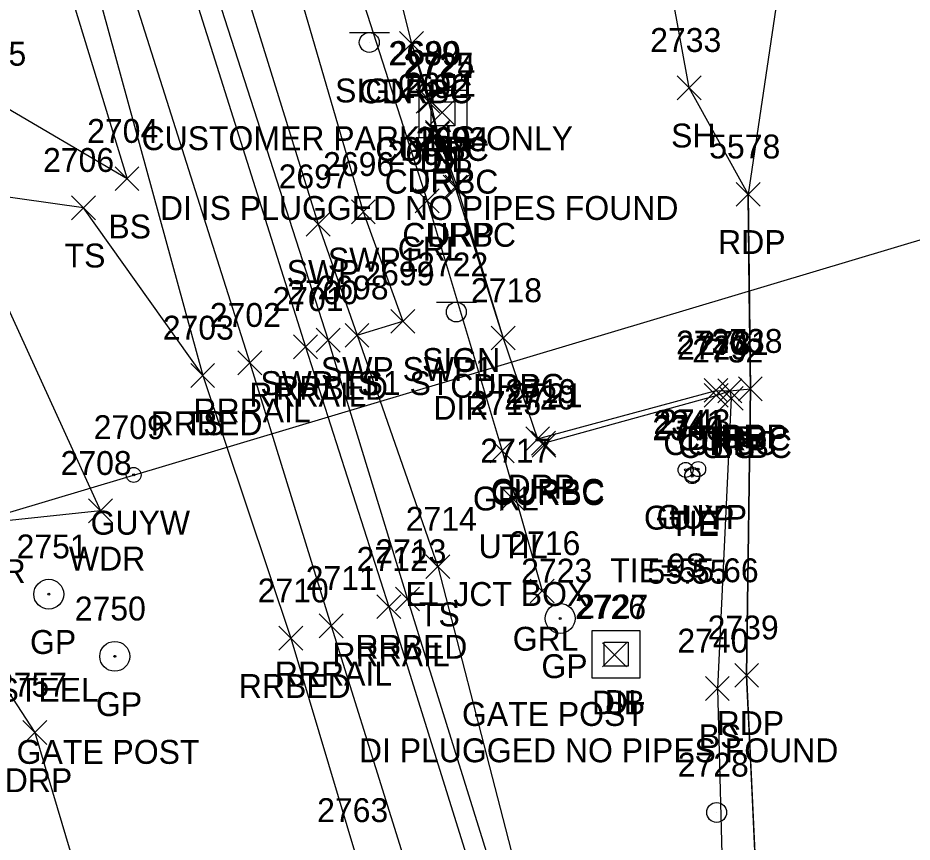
# Model space of a CAD drawing. Extents: x 1462668 to 1465147, y 550359 to 557351.
# Drawn here: x 1464246.9 to 1464321.7, y 553699.4 to 553768.4 of the extents above; entities that cross this region are included whole.
import ezdxf

# ---------------------------------------------------------------- set-up
doc = ezdxf.new("R2010")
doc.units = 0
for name, color, linetype in [('C_A', 7, 'Continuous'), ('C_C', 7, 'Continuous'), ('C_I', 7, 'Continuous'), ('CBP', 7, 'Continuous'), ('D_A', 7, 'Continuous'), ('D_C', 7, 'Continuous'), ('D_I', 7, 'Continuous'), ('D_TIC', 7, 'Continuous'), ('DS', 7, 'Continuous'), ('L_A', 7, 'Continuous'), ('L_I', 7, 'Continuous'), ('L_TIC', 7, 'Continuous'), ('LAWA', 7, 'Continuous'), ('LELB', 7, 'Continuous'), ('Level 6', 7, 'Continuous'), ('P_A', 7, 'Continuous'), ('P_I', 7, 'Continuous'), ('P_TIC', 7, 'Continuous'), ('PET', 7, 'Continuous'), ('R_A', 7, 'Continuous'), ('R_C', 7, 'Continuous'), ('R_I', 7, 'Continuous'), ('R_TIC', 7, 'Continuous'), ('RC', 7, 'Continuous'), ('RDP', 7, 'Continuous'), ('RGP', 7, 'Continuous'), ('RGR', 7, 'Continuous'), ('RR', 7, 'Continuous'), ('RRB', 7, 'Continuous'), ('RSW', 7, 'Continuous'), ('S_A', 7, 'Continuous'), ('S_C', 7, 'Continuous'), ('S_I', 7, 'Continuous'), ('SSGN', 7, 'Continuous'), ('U_A', 7, 'Continuous'), ('U_C', 7, 'Continuous'), ('U_I', 7, 'Continuous'), ('UDEFAULT', 7, 'Continuous'), ('UPGW', 7, 'Continuous'), ('USMH', 7, 'Continuous'), ('UUU', 7, 'Continuous')]:
    doc.layers.add(name, color=color, linetype=linetype)

msp = doc.modelspace()

# ---------------------------------------------------------------- linework, layer by layer
at = {"layer": 'CBP'}
for centre, radius in [((1464303.323, 553730.08), 0.625), ((1464303.341, 553730.197), 0.625), ((1464303.341, 553730.197), 0.0833), ((1464303.323, 553730.08), 0.0833)]:
    msp.add_circle(centre, radius, dxfattribs=at)
at = {"layer": 'D_TIC'}
for points in [[(1464281.39, 553759.529), (1464283.39, 553761.529)], [(1464283.39, 553759.529), (1464281.39, 553761.529)], [(1464295.822, 553714.126), (1464297.822, 553716.126)], [(1464297.822, 553714.126), (1464295.822, 553716.126)]]:
    msp.add_lwpolyline(points, dxfattribs=at)
at = {"layer": 'DS'}
for p, q in [((1464280.466, 553762.405), (1464284.466, 553762.405)), ((1464280.466, 553758.405), (1464280.466, 553762.405)), ((1464284.466, 553762.405), (1464284.466, 553758.405)), ((1464281.466, 553759.405), (1464281.466, 553761.405)), ((1464281.466, 553761.405), (1464283.466, 553761.405)), ((1464283.466, 553761.405), (1464283.466, 553759.405)), ((1464282.471, 553760.406), (1464282.471, 553760.406)), ((1464282.471, 553760.406), (1464282.471, 553760.406)), ((1464283.466, 553759.405), (1464281.466, 553759.405)), ((1464284.466, 553758.405), (1464280.466, 553758.405)), ((1464294.948, 553717.166), (1464298.948, 553717.166)), ((1464294.948, 553713.167), (1464294.948, 553717.166)), ((1464298.948, 553717.166), (1464298.948, 553713.167)), ((1464295.948, 553714.167), (1464295.948, 553716.166)), ((1464295.948, 553716.166), (1464297.948, 553716.166)), ((1464297.948, 553716.166), (1464297.948, 553714.167)), ((1464296.953, 553715.168), (1464296.953, 553715.168)), ((1464296.953, 553715.168), (1464296.953, 553715.168)), ((1464297.948, 553714.167), (1464295.948, 553714.167)), ((1464298.948, 553713.167), (1464294.948, 553713.167))]:
    msp.add_line(p, q, dxfattribs=at)
at = {"layer": 'L_TIC'}
for points in [[(1464302.066, 553761.592), (1464304.066, 553763.592)], [(1464304.066, 553761.592), (1464302.066, 553763.592)], [(1464255.018, 553753.978), (1464257.018, 553755.978)], [(1464257.018, 553753.978), (1464255.018, 553755.978)], [(1464251.385, 553751.546), (1464253.385, 553753.546)], [(1464253.385, 553751.546), (1464251.385, 553753.546)], [(1464274.268, 553740.868), (1464276.268, 553742.868)], [(1464276.268, 553740.868), (1464274.268, 553742.868)], [(1464261.352, 553737.507), (1464263.352, 553739.507)], [(1464263.352, 553737.507), (1464261.352, 553739.507)], [(1464305.581, 553735.596), (1464307.581, 553737.596)], [(1464307.581, 553735.596), (1464305.581, 553737.596)], [(1464252.796, 553726.176), (1464254.796, 553728.176)], [(1464254.796, 553726.176), (1464252.796, 553728.176)], [(1464281.039, 553721.504), (1464283.039, 553723.504)], [(1464283.039, 553721.504), (1464281.039, 553723.504)], [(1464304.428, 553711.306), (1464306.428, 553713.306)], [(1464306.428, 553711.306), (1464304.428, 553713.306)]]:
    msp.add_lwpolyline(points, dxfattribs=at)
at = {"layer": 'LAWA'}
msp.add_lwpolyline([(1464148.603, 554049.507), (1464161.734, 554012.484), (1464174.56, 553968.474), (1464181.413, 553931.418), (1464199.276, 553885.57), (1464217.696, 553828.076), (1464235.285, 553772.499), (1464241.507, 553754.089), (1464253.796, 553727.176), (1464243.792, 553726.126), (1464239.277, 553730.552)], dxfattribs=at)
at = {"layer": 'LELB'}
for points in [[(1464149.816, 554097.705), (1464160.815, 554058.944), (1464174.588, 554016.825), (1464187.841, 553973.144), (1464199.911, 553935.221), (1464213.639, 553890.918), (1464230.859, 553835.646), (1464248.361, 553780.086), (1464256.018, 553754.978), (1464244.973, 553761.44)], [(1464262.352, 553738.507), (1464252.385, 553752.546), (1464241.507, 553754.089)], [(1464275.268, 553741.868), (1464282.039, 553722.504), (1464292.006, 553683.78), (1464296.161, 553671.779), (1464299.823, 553656.496), (1464318.086, 553603.622)], [(1464306.581, 553736.596), (1464305.428, 553712.306), (1464305.923, 553694.17), (1464307.775, 553680.361), (1464308.941, 553678.16)]]:
    msp.add_lwpolyline(points, dxfattribs=at)
at = {"layer": 'Level 6'}
msp.add_lwpolyline([(1464308.788, 553693.793), (1464308.334, 553703.599), (1464307.879, 553713.405), (1464307.957, 553719.403), (1464308.034, 553725.401), (1464308.112, 553731.398), (1464308.189, 553737.396), (1464308.095, 553745.535), (1464308.002, 553753.674), (1464303.066, 553762.592), (1464297.845, 553791.204), (1464296.796, 553808.846), (1464295.764, 553818.462)], dxfattribs=at)
at = {"layer": 'P_TIC'}
for points in [[(1464307.002, 553752.674), (1464309.002, 553754.674)], [(1464309.002, 553752.674), (1464307.002, 553754.674)], [(1464307.189, 553736.396), (1464309.189, 553738.396)], [(1464309.189, 553736.396), (1464307.189, 553738.396)], [(1464306.879, 553712.405), (1464308.879, 553714.405)], [(1464308.879, 553712.405), (1464306.879, 553714.405)]]:
    msp.add_lwpolyline(points, dxfattribs=at)
at = {"layer": 'PET'}
for points in [[(1464359.479, 554043.269), (1464359.177, 554029.074), (1464357.956, 554009.095), (1464355, 553971.723), (1464354.556, 553966.426), (1464353.903, 553966.424), (1464345.393, 553923.728), (1464333.428, 553874.159), (1464323.524, 553832.396), (1464316.654, 553804.321), (1464311.565, 553777.777), (1464308.002, 553753.674)], [(1464308.002, 553753.674), (1464308.189, 553737.396)], [(1464308.189, 553737.396), (1464307.879, 553713.405), (1464308.788, 553693.793), (1464309.965, 553678.149), (1464314.444, 553652.47), (1464321.305, 553630.074), (1464337.574, 553590.848), (1464340.04, 553587.417), (1464342.71, 553584.381), (1464347.801, 553570.876), (1464347.657, 553566.55), (1464348.682, 553561.242), (1464354.117, 553549.248), (1464364.422, 553528.852)]]:
    msp.add_lwpolyline(points, dxfattribs=at)
at = {"layer": 'R_TIC'}
for points in [[(1464278.834, 553765.292), (1464280.834, 553767.292)], [(1464280.834, 553765.292), (1464278.834, 553767.292)], [(1464278.834, 553765.292), (1464280.834, 553767.292)], [(1464280.834, 553765.292), (1464278.834, 553767.292)], [(1464280.211, 553760.47), (1464282.211, 553762.47)], [(1464282.211, 553760.47), (1464280.211, 553762.47)], [(1464280.391, 553760.499), (1464282.391, 553762.499)], [(1464282.391, 553760.499), (1464280.391, 553762.499)], [(1464280.997, 553757.855), (1464282.997, 553759.855)], [(1464282.997, 553757.855), (1464280.997, 553759.855)], [(1464281.004, 553757.731), (1464283.004, 553759.731)], [(1464283.004, 553757.731), (1464281.004, 553759.731)], [(1464282.48, 553753.279), (1464284.48, 553755.279)], [(1464284.48, 553753.279), (1464282.48, 553755.279)], [(1464282.639, 553753.279), (1464284.639, 553755.279)], [(1464284.639, 553753.279), (1464282.639, 553755.279)], [(1464280.139, 553752.131), (1464282.139, 553754.131)], [(1464282.139, 553752.131), (1464280.139, 553754.131)], [(1464274.793, 553751.205), (1464276.793, 553753.205)], [(1464276.793, 553751.205), (1464274.793, 553753.205)], [(1464271.016, 553750.171), (1464273.016, 553752.171)], [(1464273.016, 553750.171), (1464271.016, 553752.171)], [(1464278.112, 553742.041), (1464280.112, 553744.041)], [(1464280.112, 553742.041), (1464278.112, 553744.041)], [(1464278.112, 553742.041), (1464280.112, 553744.041)], [(1464280.112, 553742.041), (1464278.112, 553744.041)], [(1464271.854, 553740.47), (1464273.854, 553742.47)], [(1464273.854, 553740.47), (1464271.854, 553742.47)], [(1464274.268, 553740.868), (1464276.268, 553742.868)], [(1464276.268, 553740.868), (1464274.268, 553742.868)], [(1464286.494, 553740.64), (1464288.494, 553742.64)], [(1464288.494, 553740.64), (1464286.494, 553742.64)], [(1464286.494, 553740.64), (1464288.494, 553742.64)], [(1464288.494, 553740.64), (1464286.494, 553742.64)], [(1464269.965, 553739.903), (1464271.965, 553741.903)], [(1464271.965, 553739.903), (1464269.965, 553741.903)], [(1464265.289, 553738.573), (1464267.289, 553740.573)], [(1464267.289, 553738.573), (1464265.289, 553740.573)], [(1464261.352, 553737.507), (1464263.352, 553739.507)], [(1464263.352, 553737.507), (1464261.352, 553739.507)], [(1464304.314, 553736.262), (1464306.314, 553738.262)], [(1464306.314, 553736.262), (1464304.314, 553738.262)], [(1464304.325, 553735.841), (1464306.325, 553737.841)], [(1464306.325, 553735.841), (1464304.325, 553737.841)], [(1464305.465, 553736.226), (1464307.465, 553738.226)], [(1464307.465, 553736.226), (1464305.465, 553738.226)], [(1464305.465, 553736.226), (1464307.465, 553738.226)], [(1464307.465, 553736.226), (1464305.465, 553738.226)], [(1464307.189, 553736.396), (1464309.189, 553738.396)], [(1464309.189, 553736.396), (1464307.189, 553738.396)], [(1464305.581, 553735.596), (1464307.581, 553737.596)], [(1464307.581, 553735.596), (1464305.581, 553737.596)], [(1464289.385, 553732.2), (1464291.385, 553734.2)], [(1464291.385, 553732.2), (1464289.385, 553734.2)], [(1464289.884, 553731.843), (1464291.884, 553733.843)], [(1464291.884, 553731.843), (1464289.884, 553733.843)], [(1464289.919, 553731.655), (1464291.919, 553733.655)], [(1464291.919, 553731.655), (1464289.919, 553733.655)], [(1464286.424, 553731.203), (1464288.424, 553733.203)], [(1464288.424, 553731.203), (1464286.424, 553733.203)], [(1464289.756, 553719.464), (1464291.756, 553721.464)], [(1464291.756, 553719.464), (1464289.756, 553721.464)], [(1464278.492, 553718.79), (1464280.492, 553720.79)], [(1464280.492, 553718.79), (1464278.492, 553720.79)], [(1464276.927, 553718.147), (1464278.927, 553720.147)], [(1464278.927, 553718.147), (1464276.927, 553720.147)], [(1464272.101, 553716.548), (1464274.101, 553718.548)], [(1464274.101, 553716.548), (1464272.101, 553718.548)], [(1464268.731, 553715.507), (1464270.731, 553717.507)], [(1464270.731, 553715.507), (1464268.731, 553717.507)], [(1464247.299, 553707.622), (1464249.299, 553709.622)], [(1464249.299, 553707.622), (1464247.299, 553709.622)]]:
    msp.add_lwpolyline(points, dxfattribs=at)
at = {"layer": 'RC'}
for points in [[(1464279.834, 553766.292), (1464281.211, 553761.47), (1464282.004, 553758.731), (1464283.48, 553754.279), (1464287.494, 553741.64)], [(1464290.919, 553732.655), (1464290.884, 553732.843), (1464305.325, 553736.841), (1464306.465, 553737.226), (1464306.581, 553736.596)]]:
    msp.add_lwpolyline(points, dxfattribs=at)
at = {"layer": 'RDP'}
for points in [[(1464268.562, 553810.36), (1464271.566, 553799.338), (1464279.834, 553766.292), (1464281.391, 553761.499), (1464281.997, 553758.855), (1464283.639, 553754.279), (1464287.494, 553741.64), (1464290.385, 553733.2), (1464305.314, 553737.262), (1464306.465, 553737.226), (1464308.189, 553737.396)], [(1464241.679, 553718.746), (1464248.299, 553708.622), (1464257.565, 553677.501), (1464254.369, 553677.513)]]:
    msp.add_lwpolyline(points, dxfattribs=at)
at = {"layer": 'RGP'}
for p, q in [((1464249.468, 553720.192), (1464249.468, 553720.192)), ((1464292.267, 553718.168), (1464292.267, 553718.168)), ((1464254.991, 553714.993), (1464254.991, 553714.993))]:
    msp.add_line(p, q, dxfattribs=at)
for centre, radius in [((1464249.468, 553720.192), 1.25), ((1464249.468, 553720.192), 0.0833), ((1464292.267, 553718.168), 1.25), ((1464292.267, 553718.168), 0.0833), ((1464254.991, 553714.993), 1.25), ((1464254.991, 553714.993), 0.0833)]:
    msp.add_circle(centre, radius, dxfattribs=at)
at = {"layer": 'RGR'}
msp.add_lwpolyline([(1464264.217, 553803.647), (1464270.41, 553786.596), (1464281.139, 553753.131), (1464287.424, 553732.203), (1464290.756, 553720.464)], dxfattribs=at)
at = {"layer": 'RR'}
for points in [[(1464159.204, 554098.673), (1464170.624, 554062.013), (1464183.918, 554019.066), (1464196.892, 553977.392), (1464209.212, 553938.085), (1464222.641, 553894.356), (1464240.124, 553839.141), (1464257.79, 553782.617), (1464270.965, 553740.903), (1464277.927, 553719.147), (1464297.823, 553655.397), (1464314.573, 553602.418), (1464329.227, 553555.383), (1464346.959, 553499.526)], [(1464154.284, 554097.878), (1464165.905, 554060.669), (1464179.184, 554017.63), (1464192.387, 553975.365), (1464204.49, 553936.135), (1464218.059, 553892.735), (1464235.464, 553837.337), (1464253.11, 553781.209), (1464266.289, 553739.573), (1464273.101, 553717.548), (1464293.091, 553653.685), (1464309.879, 553600.873), (1464324.555, 553553.944), (1464342.167, 553498.072)]]:
    msp.add_lwpolyline(points, dxfattribs=at)
at = {"layer": 'RRB'}
for points in [[(1464161.709, 554099.45), (1464173.808, 554063.103), (1464186.023, 554019.884), (1464199.38, 553978.333), (1464209.401, 553949.713), (1464214.23, 553929.585), (1464224.651, 553895.04), (1464242.268, 553839.512), (1464259.336, 553783.492), (1464272.854, 553741.47), (1464279.492, 553719.79), (1464299.296, 553656.238), (1464316.436, 553603.185), (1464331.592, 553556.577), (1464345.31, 553519.908), (1464352.279, 553501.122)], [(1464151.795, 554097.772), (1464163.731, 554059.699), (1464177.169, 554017.629), (1464190.458, 553974.22), (1464202.507, 553935.726), (1464215.786, 553891.787), (1464232.833, 553836.506), (1464250.852, 553780.587), (1464262.352, 553738.507), (1464269.731, 553716.507), (1464275.238, 553698.116), (1464287.034, 553660.877), (1464293.496, 553639.155), (1464306.315, 553607.258), (1464308.598, 553599.833), (1464319.366, 553564.191), (1464320.567, 553552.858), (1464339.05, 553497.299)]]:
    msp.add_lwpolyline(points, dxfattribs=at)
at = {"layer": 'RSW'}
for points in [[(1464216.42, 553930.173), (1464227.233, 553895.778), (1464245.198, 553840.268), (1464261.667, 553784.525), (1464272.016, 553751.171), (1464275.268, 553741.868), (1464279.112, 553743.041)], [(1464247.499, 553900.468), (1464234.828, 553895.87), (1464251.277, 553841.942), (1464260.962, 553808.835), (1464260.53, 553803.397), (1464266.515, 553783.995), (1464275.793, 553752.205), (1464279.112, 553743.041)]]:
    msp.add_lwpolyline(points, dxfattribs=at)
at = {"layer": 'SSGN'}
for p, q in [((1464274.645, 553767.22), (1464277.979, 553767.22)), ((1464276.292, 553766.387), (1464276.292, 553766.387)), ((1464281.932, 553744.653), (1464285.265, 553744.653)), ((1464283.579, 553743.82), (1464283.579, 553743.82))]:
    msp.add_line(p, q, dxfattribs=at)
for centre in [(1464276.292, 553766.387), (1464283.579, 553743.82)]:
    msp.add_circle(centre, 0.833, dxfattribs=at)
at = {"layer": 'UDEFAULT'}
for points in [[(1464287.277, 553727.211), (1464289.277, 553729.211)], [(1464289.277, 553727.211), (1464287.277, 553729.211)]]:
    msp.add_lwpolyline(points, dxfattribs=at)
at = {"layer": 'UPGW'}
for centre, radius in [((1464302.769, 553730.603), 0.625), ((1464303.82, 553730.666), 0.625), ((1464256.576, 553730.178), 0.625), ((1464302.769, 553730.603), 0.0833), ((1464303.82, 553730.666), 0.0833), ((1464256.576, 553730.178), 0.0833)]:
    msp.add_circle(centre, radius, dxfattribs=at)
at = {"layer": 'USMH'}
for p, q in [((1464305.368, 553701.926), (1464305.368, 553701.926)), ((1464306.201, 553701.926), (1464306.201, 553701.926))]:
    msp.add_line(p, q, dxfattribs=at)
msp.add_circle((1464305.368, 553701.926), 0.833, dxfattribs=at)
at = {"layer": 'UUU'}
msp.add_lwpolyline([(1464242.646, 553725.994), (1464350.47, 553758.271)], dxfattribs=at)

# ---------------------------------------------------------------- texts
at = {"layer": 'C_A'}
for p in [(1464301.402, 553725.08), (1464301.42, 553725.197)]:
    msp.add_text('TIE', height=2, dxfattribs=at).set_placement(p)
at = {"layer": 'C_C'}
for s, p in [('TIE=55.66', (1464296.467, 553721.197)), ('55.55', (1464299.575, 553721.08))]:
    msp.add_text(s, height=2, dxfattribs=at).set_placement(p)
at = {"layer": 'C_I'}
for s, p in [('2340', (1464299.977, 553733.08)), ('2744', (1464300.081, 553733.197))]:
    msp.add_text(s, height=2, dxfattribs=at).set_placement(p)
at = {"layer": 'D_A'}
for s, p in [('DIB', (1464280.493, 553755.529)), ('DI', (1464281.526, 553755.406)), ('DIB', (1464294.925, 553710.126)), ('DI', (1464296.008, 553710.168))]:
    msp.add_text(s, height=2, dxfattribs=at).set_placement(p)
at = {"layer": 'D_C'}
for s, p in [('DI IS PLUGGED NO PIPES FOUND', (1464258.776, 553751.529)), ('DI PLUGGED NO PIPES FOUND', (1464275.429, 553706.126))]:
    msp.add_text(s, height=2, dxfattribs=at).set_placement(p)
at = {"layer": 'D_I'}
for s, p in [('2725', (1464279.131, 553763.529)), ('2724', (1464279.211, 553763.406)), ('2726', (1464293.507, 553718.126)), ('2727', (1464293.693, 553718.168))]:
    msp.add_text(s, height=2, dxfattribs=at).set_placement(p)
at = {"layer": 'L_A'}
for s, p in [('SH', (1464301.554, 553757.592)), ('BS', (1464254.459, 553749.978)), ('TS', (1464250.794, 553747.546)), ('TS', (1464273.677, 553736.868)), ('TS', (1464260.761, 553733.507)), ('BS', (1464305.022, 553731.596)), ('WDR', (1464251.158, 553722.176)), ('WDR', (1464241.154, 553721.126)), ('TS', (1464280.449, 553717.504)), ('BS', (1464303.869, 553707.306))]:
    msp.add_text(s, height=2, dxfattribs=at).set_placement(p)
at = {"layer": 'L_I'}
for s, p in [('2733', (1464299.806, 553765.592)), ('2705', (1464241.635, 553764.44)), ('2705', (1464241.635, 553764.44)), ('2704', (1464252.68, 553757.978)), ('2706', (1464248.991, 553755.546)), ('2698', (1464271.96, 553744.868)), ('2703', (1464259.013, 553741.507)), ('2732', (1464303.322, 553739.596)), ('2708', (1464250.457, 553730.176)), ('2714', (1464279.347, 553725.504)), ('2740', (1464302.082, 553715.306)), ('2763', (1464271.93, 553701.116))]:
    msp.add_text(s, height=2, dxfattribs=at).set_placement(p)
at = {"layer": 'P_A'}
for p in [(1464305.49, 553748.674), (1464305.678, 553732.396), (1464305.367, 553708.405)]:
    msp.add_text('RDP', height=2, dxfattribs=at).set_placement(p)
at = {"layer": 'P_I'}
for s, p in [('5578', (1464304.742, 553756.674)), ('2738', (1464304.93, 553740.396)), ('2739', (1464304.612, 553716.405))]:
    msp.add_text(s, height=2, dxfattribs=at).set_placement(p)
at = {"layer": 'R_A'}
for s, p in [('CURBC', (1464275.416, 553761.292)), ('DRP', (1464277.322, 553761.292)), ('CURBC', (1464276.793, 553756.47)), ('DRP', (1464278.879, 553756.499)), ('CURBC', (1464277.587, 553753.731)), ('DRP', (1464279.485, 553753.855)), ('CURBC', (1464279.062, 553749.279)), ('DRP', (1464281.127, 553749.279)), ('GRL', (1464278.682, 553748.131)), ('SWP1', (1464272.832, 553747.205)), ('SWP', (1464269.379, 553746.171)), ('SWP SWP1', (1464272.246, 553738.041)), ('SWP SWP1', (1464272.246, 553738.041)), ('SWP TS1 ST', (1464267.181, 553736.868)), ('CURBC', (1464283.077, 553736.64)), ('DRP', (1464284.982, 553736.64)), ('RRRAIL', (1464266.256, 553735.903)), ('RRBED', (1464268.5, 553736.47)), ('RRRAIL', (1464261.58, 553734.573)), ('RRBED', (1464257.997, 553733.507)), ('CURBC', (1464302.048, 553732.226)), ('DRP', (1464302.802, 553732.262)), ('DRP', (1464303.954, 553732.226)), ('DRP', (1464305.678, 553732.396)), ('CURBC', (1464300.908, 553731.841)), ('CURBC', (1464302.164, 553731.596)), ('CURBC', (1464286.467, 553727.843)), ('CURBC', (1464286.502, 553727.655)), ('DRP', (1464287.873, 553728.2)), ('GRL', (1464284.968, 553727.203)), ('GP', (1464247.901, 553715.192)), ('GRL', (1464288.3, 553715.464)), ('RRRAIL', (1464273.218, 553714.147)), ('RRBED', (1464275.138, 553714.79)), ('GP', (1464290.7, 553713.168)), ('RRRAIL', (1464268.392, 553712.548)), ('RRBED', (1464265.377, 553711.507)), ('GP', (1464253.424, 553709.993)), ('DRP', (1464245.787, 553703.622))]:
    msp.add_text(s, height=2, dxfattribs=at).set_placement(p)
at = {"layer": 'R_C'}
for s, p in [('STEEL', (1464245.185, 553711.192)), ('GATE POST', (1464284.054, 553709.168)), ('GATE POST', (1464246.779, 553705.993))]:
    msp.add_text(s, height=2, dxfattribs=at).set_placement(p)
at = {"layer": 'R_I'}
for s, p in [('2689', (1464277.896, 553764.47)), ('2690', (1464277.998, 553764.499)), ('2692', (1464278.697, 553761.731)), ('2691', (1464279.257, 553761.855)), ('2693', (1464280.173, 553757.279)), ('2694', (1464280.332, 553757.279)), ('2695', (1464277.831, 553756.131)), ('2696', (1464272.43, 553755.205)), ('2697', (1464268.709, 553754.171)), ('2699', (1464275.797, 553746.041)), ('2699', (1464275.797, 553746.041)), ('2698', (1464271.96, 553744.868)), ('2700', (1464269.429, 553744.47)), ('2718', (1464284.801, 553744.64)), ('2718', (1464284.801, 553744.64)), ('2701', (1464268.193, 553743.903)), ('2702', (1464262.95, 553742.573)), ('2703', (1464259.013, 553741.507)), ('2730', (1464301.967, 553740.262)), ('2731', (1464303.773, 553740.226)), ('2731', (1464303.773, 553740.226)), ('2738', (1464304.93, 553740.396)), ('2729', (1464302.058, 553739.841)), ('2732', (1464303.322, 553739.596)), ('2719', (1464287.684, 553736.2)), ('2721', (1464288.191, 553735.843)), ('2715', (1464284.731, 553735.203)), ('2720', (1464287.573, 553735.655)), ('2751', (1464246.775, 553723.192)), ('2716', (1464288.008, 553723.464)), ('2713', (1464276.799, 553722.79)), ('2712', (1464275.234, 553722.147)), ('2723', (1464289.007, 553721.168)), ('2711', (1464270.975, 553720.548)), ('2710', (1464266.952, 553719.507)), ('2750', (1464251.645, 553717.993)), ('2757', (1464245.039, 553711.622)), ('2763', (1464271.93, 553701.116))]:
    msp.add_text(s, height=2, dxfattribs=at).set_placement(p)
at = {"layer": 'S_A'}
for p in [(1464273.43, 553761.367), (1464280.717, 553738.8)]:
    msp.add_text('SIGN', height=2, dxfattribs=at).set_placement(p)
at = {"layer": 'S_C'}
for s, p in [('CUSTOMER PARKING ONLY', (1464257.233, 553757.367)), ('DIR', (1464281.662, 553734.8))]:
    msp.add_text(s, height=2, dxfattribs=at).set_placement(p)
at = {"layer": 'S_I'}
msp.add_text('2722', height=2, dxfattribs=at).set_placement((1464280.299, 553746.8))
at = {"layer": 'U_A'}
for s, p in [('GUYP', (1464299.281, 553725.603)), ('GUYP', (1464300.332, 553725.666)), ('GUYW', (1464252.969, 553725.178)), ('UTIL', (1464285.443, 553723.211))]:
    msp.add_text(s, height=2, dxfattribs=at).set_placement(p)
at = {"layer": 'U_C'}
for s, p in [('9S', (1464301.257, 553721.603)), ('EL JCT BOX', (1464279.317, 553719.211))]:
    msp.add_text(s, height=2, dxfattribs=at).set_placement(p)
at = {"layer": 'U_I'}
for s, p in [('2341', (1464300.076, 553733.603)), ('2743', (1464300.56, 553733.666)), ('2709', (1464253.229, 553733.178)), ('2717', (1464285.584, 553731.211)), ('2728', (1464302.108, 553704.926))]:
    msp.add_text(s, height=2, dxfattribs=at).set_placement(p)

doc.saveas('drawing.dxf')
